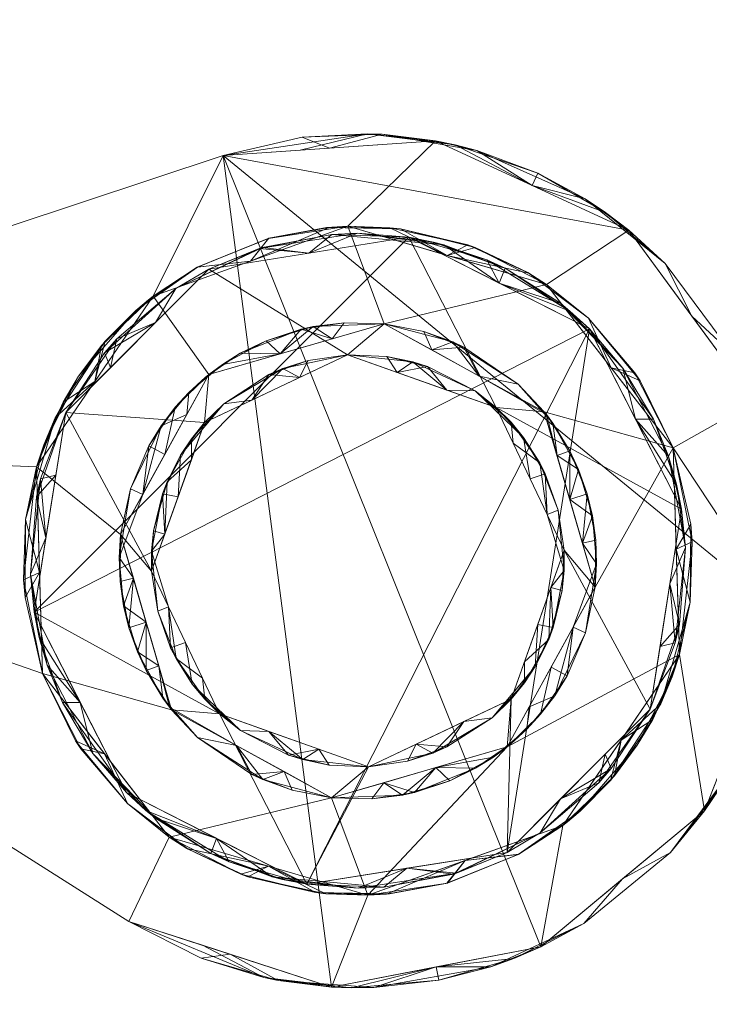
# Model space of a CAD drawing. Header units: millimetres. Extents: x -20851 to -17632, y 368 to 3070.
# Tile 450 of 656: x -19379 to -19331, y 2334 to 2404. Entities that reach past the tile are written whole.
import ezdxf

# ---------------------------------------------------------------- set-up
doc = ezdxf.new("R2010")
doc.units = ezdxf.units.MM
for name, color, linetype, lineweight in [('A-FLOR', 192, 'Continuous', 25), ('G-IMPT', 8, 'Continuous', 18), ('I-FURN', 30, 'Continuous', 18)]:
    doc.layers.add(name, color=color, linetype=linetype, lineweight=lineweight)

# ---------------------------------------------------------------- blocks, each defined once
blk = doc.blocks.new('Kitchen_Cabinets_FINSA_Pro-Base-Sink-unit-1200-blanc - Opening Type - _Two hinged doors_ Height - _800 mm_-1380536-3D GeiniaSet Tek cas 3')
at = {"layer": 'G-IMPT'}
mesh = blk.add_polyface(dxfattribs=at)
corners = [(-584, -579, 145.25), (-584, -35, 145.25), (584, -35, 145.25), (584, -579, 145.25)]
mesh.append_faces([[corners[k] for k in face] for face in [(0, 1, 2, 3)]])
mesh = blk.add_polyface(dxfattribs=at)
corners = [(-584, -579, 161.25), (584, -579, 161.25), (584, -35, 161.25), (-584, -35, 161.25)]
mesh.append_faces([[corners[k] for k in face] for face in [(1, 2, 3, 0)]])
mesh = blk.add_polyface(dxfattribs=at)
corners = [(-559.458, -474.53, 141), (-559.458, -474.53, 143), (-559.458, -474.53, 145), (-544.55, -473.499, 145), (-530.994, -479.789, 145), (-522.154, -491.837, 145), (-520.223, -506.656, 145), (-525.681, -520.568, 145), (-537.174, -530.12, 145), (-551.848, -532.943, 145), (-566.064, -528.336, 145), (-566.064, -528.336, 143), (-566.064, -528.336, 141), (-551.848, -532.943, 141), (-537.174, -530.12, 141), (-525.681, -520.568, 141), (-520.223, -506.656, 141), (-522.154, -491.837, 141), (-530.994, -479.789, 141), (-544.55, -473.499, 141), (-554.051, -474.156, 141), (-549.332, -473.007, 142.754), (-537.374, -475.786, 142.874), (-528.451, -482.127, 143), (-560.909, -530.007, 141), (-556.608, -532.263, 142.754), (-544.332, -532.46, 142.874), (-534.141, -528.466, 143), (-520.251, -499.125, 143), (-522.072, -513.957, 143), (-552.004, -474.015, 145), (-548.296, -473.048, 143.984), (-541.657, -474.183, 143.833), (-537.772, -476.644, 145), (-559.458, -474.53, 143.954), (-553.915, -473.257, 143.527), (-543.175, -473.787, 142.682), (-534.058, -477.586, 143.937), (-532.621, -478.546, 142.937), (-537.772, -476.644, 141), (-526.574, -485.813, 141), (-523.775, -488.43, 142.435), (-526.574, -485.813, 145), (-523.775, -488.43, 143.819), (-521.238, -494.471, 143.864), (-521.189, -499.247, 145), (-521.525, -493.555, 142.76), (-558.956, -530.64, 145), (-555.592, -532.474, 143.984), (-548.876, -532.979, 143.833), (-544.511, -531.531, 145), (-566.064, -528.336, 143.954), (-560.994, -530.913, 143.527), (-550.445, -532.997, 142.682), (-540.679, -531.515, 143.937), (-539.053, -530.931, 142.937), (-544.511, -531.531, 141), (-531.427, -525.344, 145), (-528.079, -523.481, 143.565), (-531.427, -525.344, 141), (-528.079, -523.481, 142.181), (-524.156, -518.234, 142.136), (-522.952, -513.612, 141), (-524.656, -519.053, 143.24), (-521.189, -499.247, 141), (-522.952, -513.612, 145), (-520.223, -506.656, 143.48), (-520.044, -504.631, 142.24)]
mesh.append_faces([[corners[k] for k in face] for face in [(20, 21, 19), (13, 25, 24), (42, 23, 4), (15, 60, 59), (59, 27, 14), (6, 66, 45), (34, 35, 1), (39, 38, 18), (47, 48, 9), (50, 54, 8), (14, 55, 56), (56, 53, 13)]], dxfattribs={"vtx0": -1, "vtx1": -1})
mesh.append_faces([[corners[k] for k in face] for face in [(36, 32, 22), (21, 20, 1), (30, 35, 34), (41, 40, 23), (35, 31, 21), (3, 32, 31), (23, 38, 37), (44, 45, 28), (61, 62, 29), (25, 53, 48), (66, 29, 67), (55, 54, 26), (11, 24, 25), (53, 49, 48), (57, 27, 58), (53, 56, 26), (22, 32, 37), (25, 48, 52), (26, 54, 49), (49, 54, 50), (31, 32, 36), (21, 31, 36), (35, 21, 1), (32, 33, 37), (31, 35, 30), (36, 19, 21), (22, 37, 38), (37, 4, 23), (39, 22, 38), (38, 23, 18), (22, 39, 36), (28, 64, 46), (41, 23, 43), (5, 44, 43), (42, 43, 23), (28, 46, 44), (41, 43, 46), (44, 46, 43), (45, 66, 28), (41, 46, 17), (9, 48, 49), (48, 47, 52), (53, 26, 49), (25, 52, 11), (51, 52, 47), (26, 56, 55), (53, 25, 13), (54, 27, 8), (27, 54, 55), (55, 14, 27), (29, 65, 63), (58, 27, 60), (15, 61, 60), (59, 60, 27), (29, 63, 61), (58, 60, 63), (61, 63, 60), (62, 67, 29), (58, 63, 7), (28, 66, 67), (29, 66, 65), (28, 67, 64)]], dxfattribs={"vtx0": -1, "vtx1": -1, "vtx2": -1})
mesh.append_faces([[corners[k] for k in face] for face in [(41, 17, 40), (37, 33, 4), (43, 42, 5), (63, 65, 7), (58, 7, 57), (32, 3, 33), (44, 5, 45), (61, 15, 62)]], dxfattribs={"vtx0": -1, "vtx2": -1})
mesh.append_faces([[corners[k] for k in face] for face in [(39, 19, 36), (64, 17, 46), (30, 3, 31), (40, 18, 23), (50, 9, 49), (51, 11, 52), (57, 8, 27), (16, 64, 67), (6, 65, 66), (62, 16, 67)]], dxfattribs={"vtx1": -1, "vtx2": -1})
mesh.append_faces([[corners[k] for k in face] for face in [(34, 2, 30), (20, 0, 1), (11, 12, 24), (47, 10, 51)]], dxfattribs={"vtx2": -1})
mesh = blk.add_polyface(dxfattribs=at)
corners = [(-566.064, -528.336, 141), (-619.478, -494.469, 141), (-559.458, -474.53, 141), (-544.55, -473.499, 141), (-530.994, -479.789, 141), (-522.154, -491.837, 141), (-520.223, -506.656, 141), (-525.681, -520.568, 141), (-537.174, -530.12, 141), (-551.848, -532.943, 141), (-572.124, -510.922, 141), (-563.242, -522.414, 141), (-549.302, -526.49, 141), (-535.629, -521.593, 141), (-527.444, -509.595, 141), (-527.875, -495.078, 141), (-536.757, -483.586, 141), (-550.697, -479.51, 141), (-564.371, -484.407, 141), (-572.555, -496.405, 141)]
mesh.append_faces([[corners[k] for k in face] for face in [(10, 1, 19), (6, 15, 5)]], dxfattribs={"vtx0": -1, "vtx1": -1})
mesh.append_faces([[corners[k] for k in face] for face in [(10, 11, 0, 1), (11, 12, 9, 0), (8, 9, 12, 13), (18, 19, 1, 2), (17, 18, 2, 3), (7, 8, 13, 14), (6, 7, 14, 15), (3, 4, 16, 17), (4, 5, 15, 16)]], dxfattribs={"vtx1": -1, "vtx3": -1})
mesh = blk.add_polyface(dxfattribs=at)
corners = [(-566.064, -528.336, 145), (-551.848, -532.943, 145), (-537.174, -530.12, 145), (-525.681, -520.568, 145), (-520.223, -506.656, 145), (-522.154, -491.837, 145), (-530.994, -479.789, 145), (-544.55, -473.499, 145), (-559.458, -474.53, 145), (-619.478, -494.469, 145)]
mesh.append_faces([[corners[k] for k in face] for face in [(0, 1, 8, 9)]], dxfattribs={"vtx1": -1})
mesh.append_faces([[corners[k] for k in face] for face in [(1, 2, 8)]], dxfattribs={"vtx1": -1, "vtx2": -1})
mesh.append_faces([[corners[k] for k in face] for face in [(6, 7, 8)]], dxfattribs={"vtx2": -1})
mesh.append_faces([[corners[k] for k in face] for face in [(2, 3, 4, 8), (4, 5, 6, 8)]], dxfattribs={"vtx2": -1, "vtx3": -1})
mesh = blk.add_polyface(dxfattribs=at)
corners = [(-619.478, -494.469, 141), (-619.478, -494.469, 145), (-559.458, -474.53, 145), (-559.458, -474.53, 143), (-559.458, -474.53, 141)]
mesh.append_faces([[corners[k] for k in face] for face in [(0, 1, 3, 4)]], dxfattribs={"vtx1": -1})
mesh.append_faces([[corners[k] for k in face] for face in [(1, 2, 3)]], dxfattribs={"vtx2": -1})
mesh = blk.add_polyface(dxfattribs=at)
corners = [(-527.875, -495.078, 141), (-527.875, -495.078, 135.5), (-527.875, -495.078, 130), (-527.875, -495.078, 124.5), (-527.875, -495.078, 119), (-536.757, -483.586, 119), (-550.697, -479.51, 119), (-564.371, -484.407, 119), (-572.555, -496.405, 119), (-572.124, -510.922, 119), (-572.124, -510.922, 124.5), (-572.124, -510.922, 130), (-572.124, -510.922, 135.5), (-572.124, -510.922, 141), (-572.555, -496.405, 141), (-564.371, -484.407, 141), (-550.697, -479.51, 141), (-536.757, -483.586, 141), (-532.225, -489.451, 141), (-572.335, -503.814, 141), (-532.225, -489.451, 119), (-572.335, -503.814, 119), (-530.561, -489.795, 132.75), (-573.319, -500.09, 130), (-573.358, -505.576, 132.75), (-569.601, -490.037, 130), (-533.828, -485.949, 126.618), (-542.28, -480.804, 130), (-573.462, -504.337, 125.961), (-533.828, -485.949, 135.636), (-538.086, -482.744, 133.951), (-543.727, -481.548, 141), (-538.007, -482.791, 126.907), (-547.014, -479.69, 134.674), (-556.245, -480.345, 130), (-543.727, -481.548, 119), (-547.756, -479.607, 126.371), (-552.211, -479.604, 134.309), (-557.534, -481.958, 141), (-552.01, -479.586, 128.29), (-561.285, -482.387, 134.185), (-557.534, -481.958, 119), (-561.251, -482.368, 125.803), (-565.585, -485.412, 129.949), (-568.463, -490.406, 119), (-568.463, -490.406, 141), (-571.246, -492.957, 135.694), (-572.041, -494.849, 128.896), (-570.693, -491.862, 124.374), (-567.995, -487.887, 124.639), (-556.283, -480.356, 135.742), (-567.728, -487.575, 135.339), (-564.7, -484.666, 135.37), (-530.189, -490.36, 125.653), (-541.774, -480.987, 135.718)]
mesh.append_faces([[corners[k] for k in face] for face in [(12, 24, 11), (35, 32, 5), (14, 23, 19), (21, 28, 8), (31, 33, 16), (6, 36, 35), (38, 40, 15), (45, 46, 14), (44, 49, 7)]], dxfattribs={"vtx0": -1, "vtx1": -1})
mesh.append_faces([[corners[k] for k in face] for face in [(24, 12, 19), (54, 27, 33), (20, 26, 53), (22, 2, 53), (26, 30, 29), (30, 26, 32), (22, 29, 18), (48, 25, 49), (46, 47, 23), (24, 19, 23), (24, 23, 28), (11, 24, 28), (25, 47, 46), (40, 34, 42), (28, 23, 8), (21, 10, 28), (18, 1, 22), (39, 37, 33), (34, 40, 50), (30, 27, 54), (17, 29, 30), (29, 22, 26), (32, 27, 30), (35, 27, 32), (32, 26, 5), (16, 33, 37), (36, 33, 27), (37, 34, 50), (36, 6, 39), (27, 35, 36), (34, 37, 39), (41, 34, 39), (36, 39, 33), (25, 51, 43), (34, 41, 42), (42, 7, 43), (40, 42, 43), (51, 52, 43), (25, 48, 47), (14, 46, 23), (7, 49, 43), (25, 46, 51), (47, 8, 23), (47, 48, 8), (44, 48, 49), (49, 25, 43), (37, 50, 16), (38, 50, 40), (52, 40, 43), (45, 51, 46), (52, 15, 40), (52, 51, 15), (22, 53, 26), (30, 54, 17), (31, 54, 33)]], dxfattribs={"vtx0": -1, "vtx1": -1, "vtx2": -1})
mesh.append_faces([[corners[k] for k in face] for face in [(51, 45, 15), (29, 17, 18), (54, 31, 17), (50, 38, 16), (42, 41, 7)]], dxfattribs={"vtx0": -1, "vtx2": -1})
mesh.append_faces([[corners[k] for k in face] for face in [(3, 4, 53, 2), (20, 5, 26), (4, 20, 53), (1, 2, 22), (10, 11, 28), (6, 41, 39), (44, 8, 48)]], dxfattribs={"vtx1": -1, "vtx2": -1})
mesh.append_faces([[corners[k] for k in face] for face in [(21, 9, 10), (12, 13, 19), (18, 0, 1)]], dxfattribs={"vtx2": -1})
mesh = blk.add_polyface(dxfattribs=at)
corners = [(-572.124, -510.922, 119), (-572.555, -496.405, 119), (-564.371, -484.407, 119), (-550.697, -479.51, 119), (-536.757, -483.586, 119), (-527.875, -495.078, 119), (-527.444, -509.595, 119), (-535.629, -521.593, 119), (-549.302, -526.49, 119), (-563.242, -522.414, 119), (-551.847, -519.648, 119), (-539.534, -516.078, 119), (-533.352, -504.847, 119), (-536.922, -492.535, 119), (-548.152, -486.352, 119), (-560.465, -489.922, 119), (-566.648, -501.153, 119), (-563.078, -513.465, 119)]
mesh.append_faces([[corners[k] for k in face] for face in [(10, 8, 9), (15, 2, 3, 14), (6, 11, 12, 5), (8, 10, 11)]], dxfattribs={"vtx0": -1, "vtx2": -1})
mesh.append_faces([[corners[k] for k in face] for face in [(7, 8, 11, 6), (12, 13, 5), (3, 4, 14)]], dxfattribs={"vtx1": -1, "vtx2": -1})
mesh.append_faces([[corners[k] for k in face] for face in [(9, 0, 17, 10), (16, 17, 0, 1), (15, 16, 1, 2), (13, 14, 4, 5)]], dxfattribs={"vtx1": -1, "vtx3": -1})
mesh = blk.add_polyface(dxfattribs=at)
corners = [(-570.503, -492.578), (-560.461, -482.517), (-546.424, -480.28), (-533.752, -486.721), (-527.286, -499.38), (-529.497, -513.422), (-539.538, -523.483), (-553.576, -525.72), (-566.248, -519.279), (-572.713, -506.62)]
mesh.append_faces([[corners[k] for k in face] for face in [(9, 2, 3)]], dxfattribs={"vtx0": -1, "vtx2": -1})
mesh.append_faces([[corners[k] for k in face] for face in [(8, 9, 3, 7), (6, 7, 3)]], dxfattribs={"vtx1": -1, "vtx2": -1})
mesh.append_faces([[corners[k] for k in face] for face in [(4, 5, 6, 3)]], dxfattribs={"vtx2": -1})
mesh.append_faces([[corners[k] for k in face] for face in [(9, 0, 1, 2)]], dxfattribs={"vtx3": -1})
mesh = blk.add_polyface(dxfattribs=at)
corners = [(-570.503, -492.578, 17), (-572.713, -506.62, 17), (-566.248, -519.279, 17), (-553.576, -525.72, 17), (-539.538, -523.483, 17), (-529.497, -513.422, 17), (-527.286, -499.38, 17), (-533.752, -486.721, 17), (-546.424, -480.28, 17), (-560.461, -482.517, 17), (-549.258, -517.474, 17), (-559.709, -513.759, 17), (-564.473, -503.742, 17), (-560.759, -493.29, 17), (-550.742, -488.526, 17), (-540.29, -492.241, 17), (-535.526, -502.258, 17), (-539.241, -512.71, 17)]
mesh.append_faces([[corners[k] for k in face] for face in [(5, 16, 17, 4), (4, 17, 10, 3), (6, 15, 16, 5), (1, 11, 12, 0), (0, 12, 13), (3, 10, 11)]], dxfattribs={"vtx0": -1, "vtx2": -1})
mesh.append_faces([[corners[k] for k in face] for face in [(15, 6, 7, 8)]], dxfattribs={"vtx0": -1, "vtx3": -1})
mesh.append_faces([[corners[k] for k in face] for face in [(2, 3, 11, 1)]], dxfattribs={"vtx1": -1, "vtx2": -1})
mesh.append_faces([[corners[k] for k in face] for face in [(14, 15, 8, 9), (13, 14, 9, 0)]], dxfattribs={"vtx1": -1, "vtx3": -1})
mesh = blk.add_polyface(dxfattribs=at)
corners = [(-529.497, -513.422), (-527.286, -499.38), (-533.752, -486.721), (-546.424, -480.28), (-560.461, -482.517), (-570.503, -492.578), (-570.503, -492.578, 4.25), (-570.503, -492.578, 8.5), (-570.503, -492.578, 12.75), (-570.503, -492.578, 17), (-560.461, -482.517, 17), (-546.424, -480.28, 17), (-533.752, -486.721, 17), (-527.286, -499.38, 17), (-529.497, -513.422, 17), (-529.497, -513.422, 12.75), (-529.497, -513.422, 8.5), (-529.497, -513.422, 4.25), (-564.208, -486.271), (-528.111, -504.619), (-564.208, -486.271, 17), (-528.111, -504.619, 17), (-566.914, -487.414, 6.375), (-527.44, -507.479, 6.375), (-562.785, -483.881, 10.506), (-553.442, -481.398, 17), (-527.019, -502.061, 10.506), (-530.519, -493.05, 17), (-567.355, -489.424, 17), (-528.804, -509.021, 17), (-550.022, -480, 8.5), (-531.405, -489.463, 8.5), (-539.677, -482.447, 8.5), (-562.785, -483.881, 4.865), (-556.92, -481.066, 7.686), (-527.019, -502.061, 4.865), (-528.201, -495.664, 7.686), (-553.442, -481.398), (-530.519, -493.05), (-567.773, -488.402, 11.609), (-527.732, -508.756, 11.609), (-567.355, -489.424), (-528.804, -509.021), (-549.933, -480.839, 17), (-551.826, -480.073, 12.75), (-556.695, -480.996, 12.94), (-544.706, -480.617, 5.945), (-540.088, -483.5), (-540.088, -483.5, 17), (-543.977, -480.803, 11.761), (-535.122, -485.46, 5.998), (-535.792, -484.913, 11.84), (-527.639, -497.617, 12.289), (-529.261, -493.055, 11.885), (-540.955, -481.853, 4.228)]
mesh.append_faces([[corners[k] for k in face] for face in [(1, 35, 19), (2, 31, 38), (3, 54, 47), (8, 39, 7), (37, 30, 3), (38, 36, 1), (12, 51, 48), (13, 52, 27), (27, 53, 12)]], dxfattribs={"vtx0": -1, "vtx1": -1})
mesh.append_faces([[corners[k] for k in face] for face in [(30, 46, 3), (20, 24, 39), (22, 41, 6), (35, 26, 23), (45, 34, 24), (8, 28, 39), (22, 7, 39), (24, 34, 33), (27, 52, 53), (46, 30, 49), (53, 52, 36), (18, 22, 33), (40, 26, 21), (35, 1, 36), (12, 53, 31), (40, 29, 15), (17, 42, 23), (44, 34, 45), (31, 2, 50), (40, 23, 26), (32, 51, 50), (32, 48, 51), (30, 37, 34), (24, 33, 22), (33, 34, 4), (19, 35, 23), (26, 35, 36), (13, 26, 52), (36, 38, 31), (22, 39, 24), (23, 40, 16), (32, 49, 48), (25, 44, 45), (44, 30, 34), (10, 45, 24), (32, 54, 46), (49, 32, 46), (49, 30, 44), (44, 11, 49), (12, 31, 51), (54, 32, 50), (50, 51, 31), (52, 26, 36), (53, 36, 31), (46, 54, 3), (47, 54, 50)]], dxfattribs={"vtx0": -1, "vtx1": -1, "vtx2": -1})
mesh.append_faces([[corners[k] for k in face] for face in [(39, 28, 20), (26, 13, 21), (40, 15, 16), (23, 16, 17), (33, 4, 18), (22, 18, 41), (45, 10, 25)]], dxfattribs={"vtx0": -1, "vtx2": -1})
mesh.append_faces([[corners[k] for k in face] for face in [(44, 25, 43, 11)]], dxfattribs={"vtx0": -1, "vtx3": -1})
mesh.append_faces([[corners[k] for k in face] for face in [(5, 6, 41)]], dxfattribs={"vtx1": -1})
mesh.append_faces([[corners[k] for k in face] for face in [(20, 10, 24), (6, 7, 22), (42, 19, 23), (37, 4, 34), (21, 29, 40), (11, 48, 49), (2, 47, 50)]], dxfattribs={"vtx1": -1, "vtx2": -1})
mesh.append_faces([[corners[k] for k in face] for face in [(17, 0, 42), (8, 9, 28), (29, 14, 15)]], dxfattribs={"vtx2": -1})
mesh = blk.add_polyface(dxfattribs=at)
corners = [(-548.152, -486.352, 119), (-548.152, -486.352, 94.5), (-548.152, -486.352, 70), (-548.152, -486.352, 45.5), (-548.152, -486.352, 21), (-560.465, -489.922, 21), (-566.648, -501.153, 21), (-563.078, -513.465, 21), (-551.847, -519.648, 21), (-551.847, -519.648, 45.5), (-551.847, -519.648, 70), (-551.847, -519.648, 94.5), (-551.847, -519.648, 119), (-563.078, -513.465, 119), (-566.648, -501.153, 119), (-560.465, -489.922, 119), (-555.466, -488.472, 119), (-558.518, -515.976, 119), (-555.466, -488.472, 21), (-558.518, -515.976, 21), (-553.131, -486.545, 82.25), (-556.662, -518.368, 82.25), (-551.809, -487.412, 21), (-555.182, -517.812, 21), (-558.256, -488.426, 64.777), (-563.556, -495.537, 119), (-563.556, -495.537, 21), (-561.25, -515.409, 64.777), (-564.863, -507.309, 119), (-564.863, -507.309, 21), (-553.971, -486.727, 49.861), (-550.971, -486.278, 57.75), (-557.442, -518.006, 49.861), (-554.614, -519.102, 57.75), (-565.967, -497.94, 70), (-562.816, -492.215, 62.704), (-564.868, -510.713, 62.704), (-566.686, -504.457, 69.058), (-551.809, -487.412, 119), (-555.182, -517.812, 119), (-556.447, -487.541, 89.538), (-559.511, -489.212, 91.384), (-562.011, -492.73, 119), (-563.811, -493.523, 90.852), (-564.671, -494.918, 66.678), (-565.102, -498.345, 21), (-560.726, -490.135, 69.218), (-561.859, -491.171, 91.414), (-561.25, -515.409, 96.509), (-563.682, -512.662, 88.23), (-565.476, -509.407, 91.689), (-566.448, -506.164, 93.614), (-566.748, -502.775, 93.893), (-565.755, -504.231, 119), (-566.649, -501.164, 69.772), (-566.075, -507.708, 68.39), (-563.97, -510.387, 119), (-565.102, -498.345, 119), (-562.011, -492.73, 21), (-563.226, -513.278, 49.636), (-563.97, -510.387, 21), (-565.755, -504.231, 21)]
mesh.append_faces([[corners[k] for k in face] for face in [(39, 11, 12)]], dxfattribs={"vtx0": -1})
mesh.append_faces([[corners[k] for k in face] for face in [(19, 59, 7), (18, 30, 22), (57, 52, 14), (13, 48, 17), (61, 37, 6), (53, 51, 28), (45, 44, 26), (7, 59, 60)]], dxfattribs={"vtx0": -1, "vtx1": -1})
mesh.append_faces([[corners[k] for k in face] for face in [(18, 24, 30), (31, 30, 20), (20, 40, 16), (41, 16, 40), (20, 38, 1), (35, 26, 44), (55, 29, 36), (46, 35, 47), (48, 27, 21), (23, 33, 32), (39, 21, 11), (27, 32, 21), (19, 27, 59), (46, 24, 5), (48, 13, 49), (3, 22, 31), (40, 20, 30), (2, 31, 20), (30, 31, 22), (19, 32, 27), (33, 10, 21), (9, 33, 23), (32, 33, 21), (52, 51, 53), (34, 44, 45), (41, 40, 24), (56, 50, 49), (28, 51, 50), (24, 40, 30), (41, 24, 46), (43, 47, 35), (43, 35, 44), (34, 45, 54), (47, 41, 46), (5, 35, 46), (41, 47, 15), (47, 43, 42), (17, 48, 21), (49, 59, 27), (48, 49, 27), (36, 49, 50), (36, 50, 55), (50, 51, 55), (52, 37, 51), (52, 54, 37), (52, 34, 54), (37, 61, 55), (34, 57, 43), (36, 60, 59), (37, 55, 51), (34, 52, 57), (43, 44, 34), (54, 6, 37), (36, 59, 49)]], dxfattribs={"vtx0": -1, "vtx1": -1, "vtx2": -1})
mesh.append_faces([[corners[k] for k in face] for face in [(33, 9, 10), (21, 10, 11), (47, 42, 15), (32, 19, 23), (31, 2, 3), (20, 16, 38), (49, 13, 56), (36, 29, 60)]], dxfattribs={"vtx0": -1, "vtx2": -1})
mesh.append_faces([[corners[k] for k in face] for face in [(35, 5, 58, 26)]], dxfattribs={"vtx0": -1, "vtx3": -1})
mesh.append_faces([[corners[k] for k in face] for face in [(0, 1, 38)]], dxfattribs={"vtx1": -1})
mesh.append_faces([[corners[k] for k in face] for face in [(1, 2, 20), (39, 17, 21), (45, 6, 54), (18, 5, 24), (61, 29, 55), (15, 16, 41), (25, 42, 43, 57), (53, 14, 52), (56, 28, 50)]], dxfattribs={"vtx1": -1, "vtx2": -1})
mesh.append_faces([[corners[k] for k in face] for face in [(3, 4, 22), (23, 8, 9)]], dxfattribs={"vtx2": -1})
mesh = blk.add_polyface(dxfattribs=at)
corners = [(-551.847, -519.648, 21), (-563.078, -513.465, 21), (-566.648, -501.153, 21), (-560.465, -489.922, 21), (-548.152, -486.352, 21), (-536.922, -492.535, 21), (-533.352, -504.847, 21), (-539.534, -516.078, 21), (-549.258, -517.474, 21), (-539.241, -512.71, 21), (-535.526, -502.258, 21), (-540.29, -492.241, 21), (-550.742, -488.526, 21), (-560.759, -493.29, 21), (-564.473, -503.742, 21), (-559.709, -513.759, 21)]
mesh.append_faces([[corners[k] for k in face] for face in [(14, 15, 1, 2), (0, 1, 15, 8), (2, 3, 13, 14), (3, 4, 12, 13), (8, 9, 7, 0), (6, 7, 9, 10), (4, 5, 11, 12), (5, 6, 10, 11)]], dxfattribs={"vtx1": -1, "vtx3": -1})
mesh = blk.add_polyface(dxfattribs=at)
corners = [(-548.152, -486.352, 119), (-536.922, -492.535, 119), (-533.352, -504.847, 119), (-539.534, -516.078, 119), (-551.847, -519.648, 119), (-551.847, -519.648, 94.5), (-551.847, -519.648, 70), (-551.847, -519.648, 45.5), (-551.847, -519.648, 21), (-539.534, -516.078, 21), (-533.352, -504.847, 21), (-536.922, -492.535, 21), (-548.152, -486.352, 21), (-548.152, -486.352, 45.5), (-548.152, -486.352, 70), (-548.152, -486.352, 94.5), (-544.534, -517.528, 119), (-541.482, -490.024, 119), (-544.534, -517.528, 21), (-541.482, -490.024, 21), (-546.869, -519.455, 82.25), (-543.337, -487.632, 82.25), (-548.191, -518.588, 21), (-544.817, -488.188, 21), (-541.744, -517.574, 64.777), (-536.443, -510.463, 119), (-536.443, -510.463, 21), (-538.749, -490.591, 64.777), (-535.137, -498.691, 119), (-535.137, -498.691, 21), (-546.029, -519.273, 49.861), (-549.028, -519.722, 57.75), (-542.558, -487.994, 49.861), (-545.386, -486.898, 57.75), (-534.032, -508.06, 70), (-537.184, -513.785, 62.704), (-535.131, -495.287, 62.704), (-533.313, -501.543, 69.058), (-548.191, -518.588, 119), (-544.817, -488.188, 119), (-543.552, -518.459, 89.538), (-540.489, -516.788, 91.384), (-537.989, -513.27, 119), (-536.189, -512.477, 90.852), (-535.329, -511.082, 66.678), (-534.898, -507.655, 21), (-539.274, -515.865, 69.218), (-538.141, -514.829, 91.414), (-538.749, -490.591, 96.509), (-536.317, -493.338, 88.23), (-534.524, -496.593, 91.689), (-533.551, -499.836, 93.614), (-533.251, -503.225, 93.893), (-534.244, -501.769, 119), (-533.351, -504.836, 69.772), (-533.925, -498.292, 68.39), (-536.029, -495.613, 119), (-534.898, -507.655, 119), (-537.989, -513.27, 21), (-536.774, -492.722, 49.636), (-536.029, -495.613, 21), (-534.244, -501.769, 21)]
mesh.append_faces([[corners[k] for k in face] for face in [(39, 15, 0)]], dxfattribs={"vtx0": -1})
mesh.append_faces([[corners[k] for k in face] for face in [(19, 59, 11), (18, 30, 22), (57, 52, 2), (1, 48, 17), (61, 37, 10), (53, 51, 28), (45, 44, 26)]], dxfattribs={"vtx0": -1, "vtx1": -1})
mesh.append_faces([[corners[k] for k in face] for face in [(18, 24, 30), (31, 30, 20), (20, 40, 16), (41, 16, 40), (20, 38, 5), (46, 9, 35), (46, 35, 47), (48, 27, 21), (23, 33, 32), (39, 21, 15), (27, 32, 21), (19, 27, 59), (46, 24, 9), (48, 1, 49), (7, 22, 31), (40, 20, 30), (6, 31, 20), (30, 31, 22), (19, 32, 27), (33, 14, 21), (13, 33, 23), (32, 33, 21), (52, 51, 53), (34, 44, 45), (41, 40, 24), (56, 50, 49), (28, 51, 50), (24, 40, 30), (41, 24, 46), (43, 47, 35), (43, 35, 44), (44, 35, 26), (34, 45, 54), (47, 41, 46), (41, 47, 3), (47, 43, 42), (17, 48, 21), (49, 59, 27), (48, 49, 27), (36, 49, 50), (36, 50, 55), (50, 51, 55), (52, 37, 51), (52, 54, 37), (52, 34, 54), (37, 61, 55), (34, 57, 43), (29, 36, 55), (37, 55, 51), (34, 52, 57), (43, 44, 34), (36, 59, 49), (36, 60, 59), (54, 10, 37)]], dxfattribs={"vtx0": -1, "vtx1": -1, "vtx2": -1})
mesh.append_faces([[corners[k] for k in face] for face in [(33, 13, 14), (21, 14, 15), (47, 42, 3), (59, 60, 11), (32, 19, 23), (31, 6, 7), (36, 29, 60), (20, 16, 38), (49, 1, 56)]], dxfattribs={"vtx0": -1, "vtx2": -1})
mesh.append_faces([[corners[k] for k in face] for face in [(4, 5, 38)]], dxfattribs={"vtx1": -1})
mesh.append_faces([[corners[k] for k in face] for face in [(5, 6, 20), (39, 17, 21), (45, 10, 54), (18, 9, 24), (61, 29, 55), (3, 16, 41), (25, 42, 43, 57), (58, 26, 35, 9), (53, 2, 52), (56, 28, 50)]], dxfattribs={"vtx1": -1, "vtx2": -1})
mesh.append_faces([[corners[k] for k in face] for face in [(7, 8, 22), (23, 12, 13)]], dxfattribs={"vtx2": -1})
mesh = blk.add_polyface(dxfattribs=at)
corners = [(-550.742, -488.526, 17), (-560.759, -493.29, 17), (-564.473, -503.742, 17), (-559.709, -513.759, 17), (-549.258, -517.474, 17), (-549.258, -517.474, 18), (-549.258, -517.474, 19), (-549.258, -517.474, 20), (-549.258, -517.474, 21), (-559.709, -513.759, 21), (-564.473, -503.742, 21), (-560.759, -493.29, 21), (-550.742, -488.526, 21), (-550.742, -488.526, 20), (-550.742, -488.526, 19), (-550.742, -488.526, 18), (-556.249, -514.989, 17), (-557.442, -491.713, 17), (-556.249, -514.989, 21), (-557.442, -491.713, 21), (-553.858, -516.97, 18.5), (-555.266, -489.498, 18.5), (-552.753, -516.231, 21), (-554.092, -490.12, 21), (-558.233, -514.927, 19.125), (-562.091, -508.75, 21), (-562.091, -508.75, 17), (-559.409, -491.977, 19.125), (-562.616, -498.516, 17), (-562.616, -498.516, 21), (-564.05, -506.551, 19), (-564.34, -500.904, 18.949), (-561.622, -511.658, 19.468), (-562.446, -495.576, 19.468), (-554.871, -516.649, 19.828), (-552.026, -517.35, 19.5), (-556.241, -489.92, 19.828), (-553.483, -488.932, 19.5), (-558.233, -514.927, 17.932), (-560.745, -512.725, 18.226), (-562.758, -509.875, 18.359), (-563.144, -509.104, 19.486), (-560.9, -511.255, 17), (-559.409, -491.977, 17.932), (-561.683, -494.425, 18.226), (-563.394, -497.466, 18.359), (-563.711, -498.305, 19.496), (-563.545, -501.129, 21), (-564.476, -502.32, 19.975), (-564.473, -503.741, 18.999), (-561.687, -495.903, 17), (-552.753, -516.231, 17), (-554.092, -490.12, 17), (-563.282, -506.246, 17), (-563.282, -506.246, 21), (-563.545, -501.129, 17), (-560.9, -511.255, 21), (-561.687, -495.903, 21)]
mesh.append_faces([[corners[k] for k in face] for face in [(23, 36, 19), (1, 43, 17)]], dxfattribs={"vtx0": -1, "vtx1": -1})
mesh.append_faces([[corners[k] for k in face] for face in [(27, 36, 21), (20, 51, 5), (23, 37, 36), (24, 34, 18), (39, 24, 32), (9, 32, 24), (35, 34, 20), (44, 27, 43), (31, 2, 49), (16, 20, 38), (43, 27, 21), (52, 21, 15), (40, 39, 32), (48, 47, 46), (29, 33, 46), (11, 27, 33), (44, 43, 1), (24, 39, 38), (40, 32, 41), (46, 45, 31), (7, 22, 35), (20, 34, 24), (6, 35, 20), (34, 35, 22), (19, 36, 27), (37, 14, 21), (13, 37, 23), (36, 37, 21), (39, 3, 38), (24, 38, 20), (39, 40, 42), (30, 40, 41), (30, 54, 48), (17, 43, 21), (33, 27, 44), (33, 44, 45), (44, 50, 45), (33, 45, 46), (48, 46, 31), (48, 31, 49), (31, 45, 55), (30, 53, 40), (30, 49, 53), (30, 41, 54), (48, 49, 30), (41, 32, 25)]], dxfattribs={"vtx0": -1, "vtx1": -1, "vtx2": -1})
mesh.append_faces([[corners[k] for k in face] for face in [(38, 3, 16), (35, 6, 7), (34, 22, 18), (24, 18, 9), (27, 11, 19), (37, 13, 14), (21, 14, 15), (20, 5, 6), (41, 25, 54), (44, 1, 50), (20, 16, 51)]], dxfattribs={"vtx0": -1, "vtx2": -1})
mesh.append_faces([[corners[k] for k in face] for face in [(4, 5, 51)]], dxfattribs={"vtx1": -1})
mesh.append_faces([[corners[k] for k in face] for face in [(56, 25, 32, 9), (52, 17, 21), (2, 53, 49), (28, 55, 45, 50), (47, 29, 46), (26, 42, 40, 53), (42, 3, 39), (55, 2, 31), (57, 11, 33, 29), (54, 10, 48), (10, 47, 48)]], dxfattribs={"vtx1": -1, "vtx2": -1})
mesh.append_faces([[corners[k] for k in face] for face in [(7, 8, 22), (15, 0, 52), (23, 12, 13)]], dxfattribs={"vtx2": -1})
mesh = blk.add_polyface(dxfattribs=at)
corners = [(-550.742, -488.526, 17), (-550.742, -488.526, 18), (-550.742, -488.526, 19), (-550.742, -488.526, 20), (-550.742, -488.526, 21), (-540.29, -492.241, 21), (-535.526, -502.258, 21), (-539.241, -512.71, 21), (-549.258, -517.474, 21), (-549.258, -517.474, 20), (-549.258, -517.474, 19), (-549.258, -517.474, 18), (-549.258, -517.474, 17), (-539.241, -512.71, 17), (-535.526, -502.258, 17), (-540.29, -492.241, 17), (-543.75, -491.011, 17), (-542.557, -514.287, 17), (-543.75, -491.011, 21), (-542.557, -514.287, 21), (-546.142, -489.03, 18.5), (-544.734, -516.502, 18.5), (-547.246, -489.769, 21), (-545.908, -515.88, 21), (-541.767, -491.073, 19.125), (-537.908, -497.25, 21), (-537.908, -497.25, 17), (-540.59, -514.023, 19.125), (-537.383, -507.484, 17), (-537.383, -507.484, 21), (-535.949, -499.449, 19), (-535.66, -505.096, 18.949), (-538.378, -494.342, 19.468), (-537.553, -510.424, 19.468), (-545.128, -489.351, 19.828), (-547.973, -488.65, 19.5), (-543.758, -516.08, 19.828), (-546.517, -517.068, 19.5), (-541.767, -491.073, 17.932), (-539.254, -493.275, 18.226), (-537.242, -496.125, 18.359), (-536.856, -496.896, 19.486), (-539.099, -494.745, 17), (-540.59, -514.023, 17.932), (-538.316, -511.575, 18.226), (-536.606, -508.534, 18.359), (-536.289, -507.695, 19.496), (-536.455, -504.871, 21), (-535.523, -503.68, 19.975), (-535.526, -502.259, 18.999), (-538.312, -510.097, 17), (-547.246, -489.769, 17), (-545.908, -515.88, 17), (-536.717, -499.754, 17), (-536.717, -499.754, 21), (-536.455, -504.871, 17), (-539.099, -494.745, 21), (-538.312, -510.097, 21)]
mesh.append_faces([[corners[k] for k in face] for face in [(23, 36, 19), (13, 43, 17)]], dxfattribs={"vtx0": -1, "vtx1": -1})
mesh.append_faces([[corners[k] for k in face] for face in [(27, 36, 21), (20, 51, 1), (23, 37, 36), (24, 34, 18), (39, 24, 32), (5, 32, 24), (35, 34, 20), (44, 27, 43), (31, 14, 49), (16, 20, 38), (43, 27, 21), (52, 21, 11), (40, 39, 32), (48, 47, 46), (29, 33, 46), (7, 27, 33), (44, 43, 13), (24, 39, 38), (40, 32, 41), (46, 45, 31), (3, 22, 35), (20, 34, 24), (2, 35, 20), (34, 35, 22), (19, 36, 27), (37, 10, 21), (9, 37, 23), (36, 37, 21), (39, 15, 38), (24, 38, 20), (39, 40, 42), (30, 40, 41), (30, 54, 48), (17, 43, 21), (33, 27, 44), (33, 44, 45), (44, 50, 45), (33, 45, 46), (48, 46, 31), (48, 31, 49), (31, 45, 55), (30, 53, 40), (30, 49, 53), (30, 41, 54), (48, 49, 30), (41, 32, 25)]], dxfattribs={"vtx0": -1, "vtx1": -1, "vtx2": -1})
mesh.append_faces([[corners[k] for k in face] for face in [(38, 15, 16), (35, 2, 3), (34, 22, 18), (24, 18, 5), (27, 7, 19), (37, 9, 10), (21, 10, 11), (20, 1, 2), (41, 25, 54), (44, 13, 50), (20, 16, 51)]], dxfattribs={"vtx0": -1, "vtx2": -1})
mesh.append_faces([[corners[k] for k in face] for face in [(0, 1, 51)]], dxfattribs={"vtx1": -1})
mesh.append_faces([[corners[k] for k in face] for face in [(56, 25, 32, 5), (52, 17, 21), (14, 53, 49), (28, 55, 45, 50), (47, 29, 46), (26, 42, 40, 53), (42, 15, 39), (55, 14, 31), (57, 7, 33, 29), (54, 6, 48), (6, 47, 48)]], dxfattribs={"vtx1": -1, "vtx2": -1})
mesh.append_faces([[corners[k] for k in face] for face in [(3, 4, 22), (11, 12, 52), (23, 8, 9)]], dxfattribs={"vtx2": -1})
mesh = blk.add_polyface(dxfattribs=at)
corners = [(-529.497, -513.422), (-529.497, -513.422, 4.25), (-529.497, -513.422, 8.5), (-529.497, -513.422, 12.75), (-529.497, -513.422, 17), (-539.538, -523.483, 17), (-553.576, -525.72, 17), (-566.248, -519.279, 17), (-572.713, -506.62, 17), (-570.503, -492.578, 17), (-570.503, -492.578, 12.75), (-570.503, -492.578, 8.5), (-570.503, -492.578, 4.25), (-570.503, -492.578), (-572.713, -506.62), (-566.248, -519.279), (-553.576, -525.72), (-539.538, -523.483), (-535.792, -519.729), (-571.889, -501.381), (-535.792, -519.729, 17), (-571.889, -501.381, 17), (-533.086, -518.586, 6.375), (-572.559, -498.521, 6.375), (-537.215, -522.119, 10.506), (-546.557, -524.602, 17), (-572.981, -503.939, 10.506), (-569.48, -512.95, 17), (-532.644, -516.576, 17), (-571.196, -496.979, 17), (-549.978, -526, 8.5), (-568.594, -516.537, 8.5), (-560.322, -523.553, 8.5), (-537.215, -522.119, 4.865), (-543.079, -524.934, 7.686), (-572.981, -503.939, 4.865), (-571.799, -510.336, 7.686), (-546.557, -524.602), (-569.48, -512.95), (-532.226, -517.598, 11.609), (-572.268, -497.244, 11.609), (-532.644, -516.576), (-571.196, -496.979), (-550.066, -525.161, 17), (-548.173, -525.927, 12.75), (-543.304, -525.004, 12.94), (-555.293, -525.383, 5.945), (-559.912, -522.5), (-559.912, -522.5, 17), (-556.023, -525.197, 11.761), (-564.878, -520.54, 5.998), (-564.207, -521.087, 11.84), (-572.361, -508.383, 12.289), (-570.739, -512.945, 11.885), (-559.044, -524.147, 4.228)]
mesh.append_faces([[corners[k] for k in face] for face in [(14, 35, 19), (15, 31, 38), (16, 54, 47), (3, 39, 2), (37, 30, 16), (38, 36, 14), (7, 51, 48), (8, 52, 27), (27, 53, 7)]], dxfattribs={"vtx0": -1, "vtx1": -1})
mesh.append_faces([[corners[k] for k in face] for face in [(30, 46, 16), (20, 24, 39), (22, 41, 1), (35, 26, 23), (45, 34, 24), (3, 28, 39), (22, 2, 39), (24, 34, 33), (27, 52, 53), (46, 30, 49), (53, 52, 36), (18, 22, 33), (40, 26, 21), (35, 14, 36), (7, 53, 31), (40, 29, 10), (12, 42, 23), (44, 34, 45), (31, 15, 50), (40, 23, 26), (32, 51, 50), (32, 48, 51), (30, 37, 34), (24, 33, 22), (33, 34, 17), (19, 35, 23), (26, 35, 36), (8, 26, 52), (36, 38, 31), (22, 39, 24), (23, 40, 11), (32, 49, 48), (25, 44, 45), (44, 30, 34), (5, 45, 24), (32, 54, 46), (49, 32, 46), (49, 30, 44), (44, 6, 49), (7, 31, 51), (54, 32, 50), (50, 51, 31), (52, 26, 36), (53, 36, 31), (46, 54, 16), (47, 54, 50)]], dxfattribs={"vtx0": -1, "vtx1": -1, "vtx2": -1})
mesh.append_faces([[corners[k] for k in face] for face in [(39, 28, 20), (26, 8, 21), (40, 10, 11), (23, 11, 12), (33, 17, 18), (22, 18, 41), (45, 5, 25)]], dxfattribs={"vtx0": -1, "vtx2": -1})
mesh.append_faces([[corners[k] for k in face] for face in [(44, 25, 43, 6)]], dxfattribs={"vtx0": -1, "vtx3": -1})
mesh.append_faces([[corners[k] for k in face] for face in [(0, 1, 41)]], dxfattribs={"vtx1": -1})
mesh.append_faces([[corners[k] for k in face] for face in [(20, 5, 24), (1, 2, 22), (42, 19, 23), (37, 17, 34), (21, 29, 40), (6, 48, 49), (15, 47, 50)]], dxfattribs={"vtx1": -1, "vtx2": -1})
mesh.append_faces([[corners[k] for k in face] for face in [(12, 13, 42), (3, 4, 28), (29, 9, 10)]], dxfattribs={"vtx2": -1})
mesh = blk.add_polyface(dxfattribs=at)
corners = [(-566.064, -528.336, 141), (-566.064, -528.336, 143), (-566.064, -528.336, 145), (-619.478, -494.469, 145), (-619.478, -494.469, 141)]
mesh.append_faces([[corners[k] for k in face] for face in [(3, 4, 1, 2)]], dxfattribs={"vtx1": -1})
mesh.append_faces([[corners[k] for k in face] for face in [(4, 0, 1)]], dxfattribs={"vtx2": -1})
mesh = blk.add_polyface(dxfattribs=at)
corners = [(-527.875, -495.078, 141), (-527.444, -509.595, 141), (-535.629, -521.593, 141), (-549.302, -526.49, 141), (-563.242, -522.414, 141), (-572.124, -510.922, 141), (-572.124, -510.922, 135.5), (-572.124, -510.922, 130), (-572.124, -510.922, 124.5), (-572.124, -510.922, 119), (-563.242, -522.414, 119), (-549.302, -526.49, 119), (-535.629, -521.593, 119), (-527.444, -509.595, 119), (-527.875, -495.078, 119), (-527.875, -495.078, 124.5), (-527.875, -495.078, 130), (-527.875, -495.078, 135.5), (-567.775, -516.549, 141), (-527.664, -502.186, 141), (-567.775, -516.549, 119), (-527.664, -502.186, 119), (-569.439, -516.205, 132.75), (-526.681, -505.91, 130), (-526.641, -500.424, 132.75), (-530.398, -515.963, 130), (-566.172, -520.051, 126.618), (-557.719, -525.196, 130), (-526.538, -501.663, 125.961), (-566.172, -520.051, 135.636), (-561.914, -523.256, 133.951), (-556.272, -524.452, 141), (-561.993, -523.209, 126.907), (-552.985, -526.31, 134.674), (-543.755, -525.655, 130), (-556.272, -524.452, 119), (-552.244, -526.393, 126.371), (-547.789, -526.396, 134.309), (-542.465, -524.042, 141), (-547.99, -526.414, 128.29), (-538.714, -523.613, 134.185), (-542.465, -524.042, 119), (-538.749, -523.632, 125.803), (-534.414, -520.588, 129.949), (-531.536, -515.594, 119), (-531.536, -515.594, 141), (-528.754, -513.043, 135.694), (-527.959, -511.151, 128.896), (-529.307, -514.138, 124.374), (-532.004, -518.113, 124.639), (-543.717, -525.644, 135.742), (-532.271, -518.425, 135.339), (-535.299, -521.334, 135.37), (-569.811, -515.64, 125.653), (-558.225, -525.013, 135.718)]
mesh.append_faces([[corners[k] for k in face] for face in [(17, 24, 16), (35, 32, 10), (1, 23, 19), (21, 28, 13), (31, 33, 3), (11, 36, 35), (38, 40, 2), (45, 46, 1), (44, 49, 12)]], dxfattribs={"vtx0": -1, "vtx1": -1})
mesh.append_faces([[corners[k] for k in face] for face in [(24, 17, 19), (54, 27, 33), (20, 26, 53), (22, 7, 53), (26, 30, 29), (30, 26, 32), (22, 29, 18), (48, 25, 49), (46, 47, 23), (24, 19, 23), (24, 23, 28), (16, 24, 28), (25, 47, 46), (40, 34, 42), (28, 23, 13), (21, 15, 28), (18, 6, 22), (39, 37, 33), (34, 40, 50), (30, 27, 54), (4, 29, 30), (29, 22, 26), (32, 27, 30), (35, 27, 32), (32, 26, 10), (3, 33, 37), (36, 33, 27), (37, 34, 50), (36, 11, 39), (27, 35, 36), (34, 37, 39), (41, 34, 39), (36, 39, 33), (25, 51, 43), (34, 41, 42), (42, 12, 43), (40, 42, 43), (51, 52, 43), (25, 48, 47), (1, 46, 23), (12, 49, 43), (25, 46, 51), (47, 13, 23), (47, 48, 13), (44, 48, 49), (49, 25, 43), (37, 50, 3), (38, 50, 40), (52, 40, 43), (45, 51, 46), (52, 2, 40), (52, 51, 2), (22, 53, 26), (30, 54, 4), (31, 54, 33)]], dxfattribs={"vtx0": -1, "vtx1": -1, "vtx2": -1})
mesh.append_faces([[corners[k] for k in face] for face in [(51, 45, 2), (29, 4, 18), (54, 31, 4), (50, 38, 3), (42, 41, 12)]], dxfattribs={"vtx0": -1, "vtx2": -1})
mesh.append_faces([[corners[k] for k in face] for face in [(8, 9, 53, 7), (20, 10, 26), (9, 20, 53), (6, 7, 22), (15, 16, 28), (11, 41, 39), (44, 13, 48)]], dxfattribs={"vtx1": -1, "vtx2": -1})
mesh.append_faces([[corners[k] for k in face] for face in [(21, 14, 15), (17, 0, 19), (18, 5, 6)]], dxfattribs={"vtx2": -1})

msp = doc.modelspace()

# ---------------------------------------------------------------- block references
at = {"layer": 'I-FURN'}
msp.add_blockref('Kitchen_Cabinets_FINSA_Pro-Base-Sink-unit-1200-blanc - Opening Type - _Two hinged doors_ Height - _800 mm_-1380536-3D GeiniaSet Tek cas 3', (-18805.493, 2868.526), dxfattribs=at)

# ---------------------------------------------------------------- meshes
at = {"layer": 'A-FLOR'}
mesh = msp.add_polyface(dxfattribs=at)
corners = [(-20615.541, 369.026, -250), (-20615.541, 2868.526, -250), (-17632.09, 2868.526, -250), (-17632.09, 369.026, -250), (-19796.298, 2816.887, -250), (-19798.002, 2829.828, -250), (-19802.997, 2841.887, -250), (-19810.943, 2852.242, -250), (-19821.298, 2860.188, -250), (-19833.357, 2865.183, -250), (-19846.298, 2866.887, -250), (-19859.239, 2865.183, -250), (-19871.298, 2860.188, -250), (-19881.653, 2852.242, -250), (-19889.599, 2841.887, -250), (-19894.594, 2829.828, -250), (-19896.298, 2816.887, -250), (-19894.594, 2803.946, -250), (-19889.599, 2791.887, -250), (-19881.653, 2781.531, -250), (-19871.298, 2773.586, -250), (-19859.239, 2768.59, -250), (-19846.298, 2766.887, -250), (-19833.357, 2768.59, -250), (-19821.298, 2773.586, -250), (-19810.943, 2781.531, -250), (-19802.997, 2791.887, -250), (-19798.002, 2803.946, -250)]
mesh.append_faces([[corners[k] for k in face] for face in [(13, 1, 12), (8, 2, 7)]], dxfattribs={"vtx0": -1, "vtx1": -1})
mesh.append_faces([[corners[k] for k in face] for face in [(0, 21, 22), (0, 22, 23), (1, 17, 18), (1, 19, 20), (1, 18, 19), (24, 3, 0, 23), (3, 24, 25, 2), (2, 26, 27), (2, 25, 26), (2, 27, 4), (1, 13, 14), (1, 10, 11), (2, 8, 9), (10, 1, 2), (2, 4, 5)]], dxfattribs={"vtx0": -1, "vtx2": -1})
mesh.append_faces([[corners[k] for k in face] for face in [(15, 16, 1), (14, 15, 1), (11, 12, 1), (16, 17, 1), (6, 7, 2), (5, 6, 2), (9, 10, 2)]], dxfattribs={"vtx1": -1, "vtx2": -1})
mesh.append_faces([[corners[k] for k in face] for face in [(20, 21, 0, 1)]], dxfattribs={"vtx1": -1, "vtx3": -1})
mesh = msp.add_polyface(dxfattribs=at)
corners = [(-20615.541, 369.026), (-17632.09, 369.026), (-17632.09, 2868.526), (-20615.541, 2868.526), (-19796.298, 2816.887), (-19798.002, 2803.946), (-19802.997, 2791.887), (-19810.943, 2781.531), (-19821.298, 2773.586), (-19833.357, 2768.59), (-19846.298, 2766.887), (-19859.239, 2768.59), (-19871.298, 2773.586), (-19881.653, 2781.531), (-19889.599, 2791.887), (-19894.594, 2803.946), (-19896.298, 2816.887), (-19894.594, 2829.828), (-19889.599, 2841.887), (-19881.653, 2852.242), (-19871.298, 2860.188), (-19859.239, 2865.183), (-19846.298, 2866.887), (-19833.357, 2865.183), (-19821.298, 2860.188), (-19810.943, 2852.242), (-19802.997, 2841.887), (-19798.002, 2829.828)]
mesh.append_faces([[corners[k] for k in face] for face in [(20, 3, 19), (4, 2, 27), (15, 3, 14), (14, 3, 13), (12, 0, 11), (6, 2, 5), (5, 2, 4)]], dxfattribs={"vtx0": -1, "vtx1": -1})
mesh.append_faces([[corners[k] for k in face] for face in [(3, 20, 21), (3, 21, 22), (3, 15, 16), (2, 22, 23), (22, 2, 3), (2, 23, 24), (0, 9, 10), (2, 6, 7, 1), (1, 7, 8)]], dxfattribs={"vtx0": -1, "vtx2": -1})
mesh.append_faces([[corners[k] for k in face] for face in [(16, 17, 3), (18, 19, 3), (17, 18, 3), (24, 25, 2), (26, 27, 2), (25, 26, 2), (10, 11, 0)]], dxfattribs={"vtx1": -1, "vtx2": -1})
mesh.append_faces([[corners[k] for k in face] for face in [(12, 13, 3, 0), (8, 9, 0, 1)]], dxfattribs={"vtx1": -1, "vtx3": -1})

doc.saveas('drawing.dxf')
